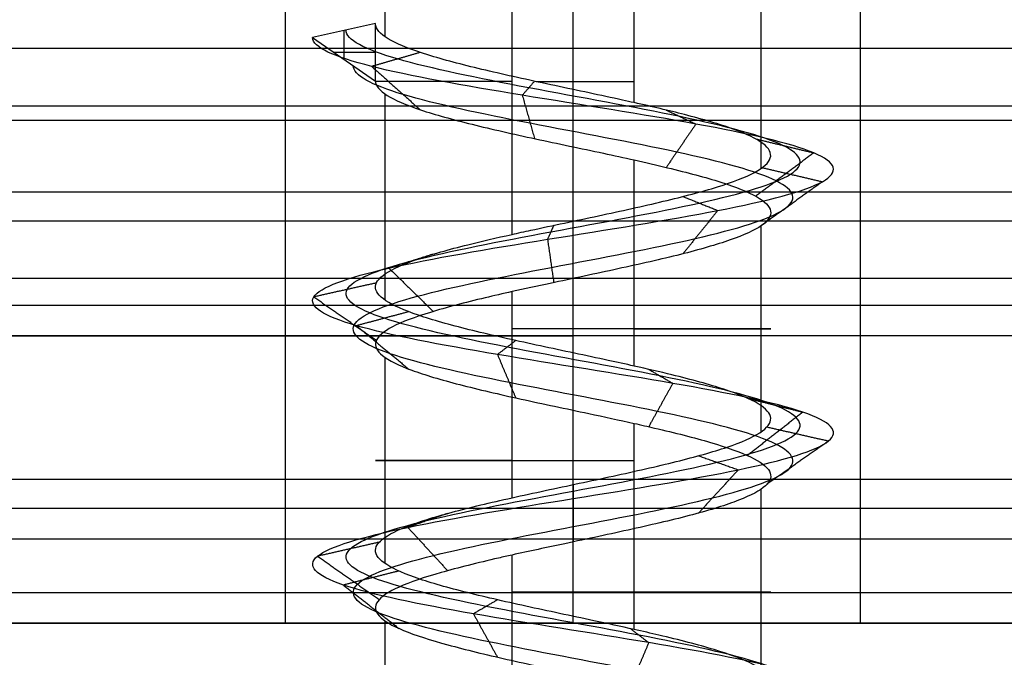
# Model space of a CAD drawing. Header units: millimetres. Extents: x -646 to 654, y -203 to 198.
# Tile 536 of 656: x 31.77 to 38.62, y 149.1 to 153.54. Entities that reach past the tile are written whole.
import ezdxf

# ---------------------------------------------------------------- set-up
doc = ezdxf.new("R2010")
doc.units = ezdxf.units.MM
doc.layers.add('Default', color=7, linetype='Continuous', true_color=0x000000)
doc.layers.add('Screw', color=7, linetype='Continuous', true_color=0xffffff)

msp = doc.modelspace()

# ---------------------------------------------------------------- linework, layer by layer
at = {"layer": 'Default'}
for p, q in [((-645.3844, 149.3403, 1170.8222), (652.6156, 149.3403, 1170.8222)), ((652.6156, 149.3403, 772.8222), (-645.3844, 149.3403, 772.8222)), ((652.6156, 149.3403, 971.8222), (-645.3844, 149.3403, 971.8222)), ((6.1156, 149.3403, 778.8222), (33.6156, 149.3403, 778.8222)), ((37.6156, 149.3403, 778.8222), (53.6156, 149.3403, 778.8222))]:
    msp.add_line(p, q, dxfattribs=at)
for points in [[(33.6156, 149.3403, 778.8222), (33.6156, 153.0903, 778.8222), (33.6156, 156.8403, 778.8222)], [(35.6156, 149.3403, 780.8222), (35.6156, 153.0903, 780.8222), (35.6156, 156.8403, 780.8222)], [(35.6156, 149.3403, 776.8222), (35.6156, 153.0903, 776.8222), (35.6156, 156.8403, 776.8222)], [(37.6156, 149.3403, 778.8222), (37.6156, 153.0903, 778.8222), (37.6156, 156.8403, 778.8222)], [(628.6156, 153.3403, 1101.2137), (3.6156, 153.3403, 1101.2137), (-621.3844, 153.3403, 1101.2137)], [(628.6156, 153.3403, 1093.8222), (3.6156, 153.3403, 1093.8222), (-621.3844, 153.3403, 1093.8222)], [(628.6156, 153.3403, 1097.518), (3.6156, 153.3403, 1097.518), (-621.3844, 153.3403, 1097.518)], [(628.6156, 153.3403, 1093.8222), (3.6156, 153.3403, 1093.8222), (-621.3844, 153.3403, 1093.8222)], [(628.6156, 153.3403, 1101.2137), (3.6156, 153.3403, 1101.2137), (-621.3844, 153.3403, 1101.2137)], [(628.6156, 153.3403, 1097.518), (3.6156, 153.3403, 1097.518), (-621.3844, 153.3403, 1097.518)], [(628.6156, 152.9403, 1104.1222), (3.6156, 152.9403, 1104.1222), (-621.3844, 152.9403, 1104.1222)], [(628.6156, 152.8403, 1074.2137), (3.6156, 152.8403, 1074.2137), (-621.3844, 152.8403, 1074.2137)], [(628.6156, 152.8403, 1076.2137), (3.6156, 152.8403, 1076.2137), (-621.3844, 152.8403, 1076.2137)], [(628.6156, 152.3403, 1101.2137), (3.6156, 152.3403, 1101.2137), (-621.3844, 152.3403, 1101.2137)], [(628.6156, 152.1403, 1092.1137), (3.6156, 152.1403, 1092.1137), (-621.3844, 152.1403, 1092.1137)], [(628.6156, 151.7403, 1102.4137), (3.6156, 151.7403, 1102.4137), (-621.3844, 151.7403, 1102.4137)], [(628.6156, 151.5515, 1092.8193), (3.6156, 151.5515, 1092.8193), (-621.3844, 151.5515, 1092.8193)], [(628.6156, 151.3403, 1093.7137), (3.6156, 151.3403, 1093.7137), (-621.3844, 151.3403, 1093.7137)], [(628.6156, 151.3403, 1101.2137), (3.6156, 151.3403, 1101.2137), (-621.3844, 151.3403, 1101.2137)], [(628.6156, 151.3403, 1097.4637), (3.6156, 151.3403, 1097.4637), (-621.3844, 151.3403, 1097.4637)], [(628.6156, 151.3403, 1120.8222), (3.6156, 151.3403, 1120.8222), (-621.3844, 151.3403, 1120.8222)], [(628.6156, 151.3403, 1118.8222), (3.6156, 151.3403, 1118.8222), (-621.3844, 151.3403, 1118.8222)], [(628.6156, 151.3403, 1105.3222), (3.6156, 151.3403, 1105.3222), (-621.3844, 151.3403, 1105.3222)], [(74.6856, 151.3403, 1112.0722), (55.1156, 151.3403, 1112.0722), (35.5457, 151.3403, 1112.0722)], [(35.6156, 149.3403, 1112.8222), (35.6156, 150.3403, 1112.8222), (35.6156, 151.3403, 1112.8222)], [(628.6156, 150.3403, 1074.2137), (3.6156, 150.3403, 1074.2137), (-621.3844, 150.3403, 1074.2137)], [(628.6156, 150.3403, 1076.2137), (3.6156, 150.3403, 1076.2137), (-621.3844, 150.3403, 1076.2137)], [(628.6156, 150.3403, 1075.2137), (3.6156, 150.3403, 1075.2137), (-621.3844, 150.3403, 1075.2137)], [(628.6156, 150.1403, 1103.6137), (3.6156, 150.1403, 1103.6137), (-621.3844, 150.1403, 1103.6137)], [(628.6156, 149.9261, 1120.2364), (3.6156, 149.9261, 1120.2364), (-621.3844, 149.9261, 1120.2364)], [(628.6156, 149.5515, 1104.3193), (3.6156, 149.5515, 1104.3193), (-621.3844, 149.5515, 1104.3193)], [(628.6156, 149.3403, 1118.8222), (3.6156, 149.3403, 1118.8222), (-621.3844, 149.3403, 1118.8222)], [(628.6156, 149.3403, 1105.2137), (3.6156, 149.3403, 1105.2137), (-621.3844, 149.3403, 1105.2137)], [(53.6156, 149.3403, 772.8222), (3.6156, 149.3403, 772.8222), (-46.3844, 149.3403, 772.8222)], [(-46.3844, 149.3403, 784.8222), (3.6156, 149.3403, 784.8222), (53.6156, 149.3403, 784.8222)], [(74.6963, 149.3403, 1112.018), (55.1156, 149.3403, 1112.018), (35.5349, 149.3403, 1112.018)]]:
    msp.add_open_spline(points, degree=2, dxfattribs=at)
for points, weights, knots in [([(31.6156, 151.3403, 1108.8222), (35.6156, 151.3403, 1108.8222), (35.6156, 151.3403, 1112.8222), (35.6156, 151.3403, 1116.8222), (31.6156, 151.3403, 1116.8222)], [1, 0.707106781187, 1, 0.707106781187, 1], [-55.699112, -55.699112, -55.699112, -49.415927, -49.415927, -43.132741, -43.132741, -43.132741]), ([(31.6156, 149.3403, 1116.8222), (35.6156, 149.3403, 1116.8222), (35.6156, 149.3403, 1112.8222), (35.6156, 149.3403, 1108.8222), (31.6156, 149.3403, 1108.8222)], [1, 0.707106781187, 1, 0.707106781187, 1], [43.132741, 43.132741, 43.132741, 49.415927, 49.415927, 55.699112, 55.699112, 55.699112]), ([(37.6156, 149.3403, 778.8222), (37.6156, 149.3403, 780.8222), (35.6156, 149.3403, 780.8222), (33.6156, 149.3403, 780.8222), (33.6156, 149.3403, 778.8222), (33.6156, 149.3403, 776.8222), (35.6156, 149.3403, 776.8222), (37.6156, 149.3403, 776.8222), (37.6156, 149.3403, 778.8222)], [1, 0.707106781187, 1, 0.707106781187, 1, 0.707106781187, 1, 0.707106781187, 1], [236.566371, 236.566371, 236.566371, 239.707963, 239.707963, 242.849556, 242.849556, 245.991149, 245.991149, 249.132741, 249.132741, 249.132741])]:
    msp.add_rational_spline(points, weights, degree=2, knots=knots, dxfattribs=at)
at = {"layer": 'Screw', "color": 7, "true_color": 0xffffff}
for p, q in [((34.308, 153.4222, 779.2471), (34.308, 155.0906, 779.2471)), ((35.1908, 152.0473, 777.5146), (35.1908, 155.0906, 777.5146)), ((36.0405, 152.964, 780.1298), (36.0405, 155.0906, 780.1298)), ((36.9232, 152.5057, 778.3974), (36.9232, 155.0906, 778.3974)), ((34.2408, 153.514, 778.8222), (33.8033, 153.4166, 778.8222)), ((34.2408, 153.1147, 778.8222), (34.2408, 153.514, 778.8222)), ((34.022, 153.2657, 778.8222), (34.022, 153.4653, 778.8222)), ((33.8033, 153.4166, 778.8222), (34.2408, 153.1147, 778.8222)), ((33.9514, 153.3144, 778.8222), (34.2408, 153.3144, 778.8222)), ((34.308, 151.589, 779.2471), (34.308, 153.0236, 779.2471)), ((36.0405, 151.1308, 780.1298), (36.0405, 152.5651, 780.1298)), ((36.9232, 150.6725, 778.3974), (36.9232, 152.1065, 778.3974)), ((35.1908, 150.2141, 777.5146), (35.1908, 151.6486, 777.5146)), ((34.308, 149.7559, 779.2471), (34.308, 151.1904, 779.2471)), ((36.0405, 149.2977, 780.1298), (36.0405, 150.7317, 780.1298)), ((36.9232, 148.8393, 778.3974), (36.9232, 150.2735, 778.3974)), ((35.1908, 148.3809, 777.5146), (35.1908, 149.8156, 777.5146)), ((34.308, 147.9228, 779.2471), (34.308, 149.357, 779.2471))]:
    msp.add_line(p, q, dxfattribs=at)
at = {"layer": 'Screw', "color": 7, "true_color": 0xffffff, "extrusion": (0, 1, 0)}
for centre, start, end in [((-35.6156, 778.8222, 153.1107), 288, 0.79462), ((-35.6156, 778.8222, 153.1107), 79.19774, 108), ((-35.6156, 778.8222, 151.3896), 108, 288), ((-35.6156, 778.8222, 150.4731), 288, 108), ((-35.6156, 778.8222, 149.5563), 108, 288)]:
    msp.add_arc(centre, 1.3749, start, end, dxfattribs=at)
at = {"layer": 'Screw', "color": 7, "true_color": 0xffffff}
for points, knots in [([(36.0405, 152.964, 780.1298), (36.0139, 152.9699, 780.1384), (35.987, 152.9758, 780.1463), (35.8077, 153.015, 780.1927), (35.6463, 153.0489, 780.2057), (35.333, 153.1159, 780.1769), (35.1767, 153.1497, 780.1346), (34.8915, 153.2163, 780.0015), (34.7588, 153.2502, 779.9089), (34.5355, 153.3172, 779.6872), (34.4418, 153.3509, 779.5552), (34.3066, 153.4176, 779.271), (34.2631, 153.4515, 779.1151), (34.243, 153.4947, 778.9133), (34.2408, 153.5043, 778.8677), (34.2408, 153.514, 778.8222)], [0.9407679, 0.9407679, 0.9407679, 0.9407679, 0.94268914, 0.94268914, 0.95352424, 0.95352424, 0.96436026, 0.96436026, 0.97519533, 0.97519533, 0.98603138, 0.98603138, 0.99686651, 0.99686651, 1, 1, 1, 1]), ([(35.5378, 135.5653, 778.056), (35.5634, 135.5752, 778.0508), (35.5894, 135.585, 778.047), (35.8192, 135.6713, 778.0254), (36.038, 135.7476, 778.0907), (36.3741, 135.9004, 778.3729), (36.4888, 135.9768, 778.5886), (36.527, 136.1296, 779.0558), (36.4494, 136.2059, 779.3044), (36.1248, 136.3587, 779.6829), (35.8792, 136.4351, 779.81), (35.352, 136.5879, 779.8482), (35.0737, 136.6642, 779.7582), (34.6527, 136.817, 779.3912), (34.5076, 136.8934, 779.1158), (34.4808, 137.0462, 778.5286), (34.6, 137.1225, 778.2303), (35.0129, 137.2753, 777.7958), (35.3101, 137.3517, 777.6626), (35.9212, 137.5044, 777.6473), (36.2315, 137.5808, 777.7657), (36.6829, 137.7336, 778.1956), (36.8211, 137.81, 778.5046), (36.8364, 137.9627, 779.1398), (36.713, 138.0391, 779.462), (36.2662, 138.1919, 779.9304), (35.9452, 138.2683, 780.0735), (35.2861, 138.421, 780.0888), (34.9519, 138.4974, 779.9605), (34.4666, 138.6502, 779.4967), (34.3166, 138.7266, 779.1638), (34.3052, 138.8793, 778.4806), (34.444, 138.9557, 778.1379), (34.9259, 139.1085, 777.6452), (35.2681, 139.1849, 777.4984), (35.9632, 139.3376, 777.4907), (36.3119, 139.414, 777.6301), (36.8131, 139.5668, 778.1205), (36.9624, 139.6432, 778.4686), (36.97, 139.7959, 779.1758), (36.8282, 139.8723, 779.5305), (36.3293, 140.0251, 780.0402), (35.9752, 140.1015, 780.1919), (35.2561, 140.2542, 780.1995), (34.8954, 140.3306, 780.0552), (34.3773, 140.4834, 779.5478), (34.225, 140.5597, 779.1878), (34.2142, 140.703, 778.5023), (34.32, 140.7698, 778.1787), (34.7214, 140.9035, 777.6686), (35.014, 140.9703, 777.4841), (35.6568, 141.104, 777.3426), (36.0048, 141.1708, 777.3863), (36.5997, 141.3045, 777.689), (36.8442, 141.3713, 777.9472), (37.1155, 141.505, 778.5671), (37.141, 141.5718, 778.9266), (36.9547, 141.7055, 779.5867), (36.7434, 141.7723, 779.8847), (36.1731, 141.906, 780.2819), (35.816, 141.9728, 780.3794), (35.114, 142.1065, 780.3237), (34.7717, 142.1733, 780.1705), (34.2579, 142.307, 779.6756), (34.0884, 142.3738, 779.3356), (34.0043, 142.5075, 778.6179), (34.1011, 142.5743, 778.2455), (34.5032, 142.708, 777.6437), (34.8108, 142.7748, 777.4156), (35.5034, 142.9085, 777.2055), (35.8858, 142.9753, 777.2243), (36.5545, 143.109, 777.5012), (36.8382, 143.1759, 777.7584), (37.1794, 143.3095, 778.3967), (37.2356, 143.3764, 778.7755), (37.0944, 143.51, 779.4853), (36.8975, 143.5769, 779.8138), (36.3381, 143.7105, 780.2729), (35.9775, 143.7774, 780.4019), (35.2538, 143.911, 780.4019), (34.8932, 143.9779, 780.2729), (34.3337, 144.1115, 779.8138), (34.1369, 144.1784, 779.4853), (33.9957, 144.312, 778.7755), (34.0519, 144.3789, 778.3967), (34.393, 144.5125, 777.7584), (34.6768, 144.5794, 777.5012), (35.3454, 144.713, 777.2243), (35.7279, 144.7799, 777.2055), (36.4205, 144.9136, 777.4156), (36.7281, 144.9804, 777.6437), (37.1302, 145.1141, 778.2455), (37.2232, 145.1809, 778.6169), (37.1523, 145.3146, 779.3372), (36.9886, 145.3814, 779.6834), (36.4768, 145.5151, 780.1951), (36.1306, 145.5819, 780.3589), (35.4103, 145.7156, 780.4298), (35.0389, 145.7824, 780.3368), (34.4371, 145.9161, 779.9347), (34.209, 145.9829, 779.6271), (33.9989, 146.1166, 778.9345), (34.0177, 146.1834, 778.552), (34.2946, 146.3171, 777.8834), (34.5518, 146.3839, 777.5996), (35.1901, 146.5176, 777.2584), (35.5689, 146.5844, 777.2022), (36.2787, 146.7181, 777.3434), (36.6072, 146.7849, 777.5403), (37.0664, 146.9186, 778.0998), (37.1954, 146.9854, 778.4603), (37.1954, 147.1191, 779.1841), (37.0664, 147.1859, 779.5446), (36.6072, 147.3196, 780.1041), (36.2787, 147.3864, 780.301), (35.5689, 147.5201, 780.4422), (35.1901, 147.5869, 780.386), (34.5518, 147.7206, 780.0448), (34.2946, 147.7874, 779.7611), (34.0177, 147.9211, 779.0924), (33.9989, 147.988, 778.7099), (34.209, 148.1216, 778.0174), (34.4371, 148.1885, 777.7098), (35.0389, 148.3221, 777.3077), (35.4103, 148.389, 777.2146), (36.1306, 148.5226, 777.2856), (36.4768, 148.5895, 777.4493), (36.9886, 148.7231, 777.9611), (37.1523, 148.79, 778.3072), (37.2232, 148.9236, 779.0275), (37.1302, 148.9905, 779.399), (36.7281, 149.1241, 780.0007), (36.4205, 149.191, 780.2289), (35.7279, 149.3246, 780.439), (35.3454, 149.3915, 780.4202), (34.6768, 149.5251, 780.1432), (34.393, 149.592, 779.886), (34.0519, 149.7257, 779.2477), (33.9957, 149.7925, 778.8689), (34.1369, 149.9262, 778.1591), (34.3337, 149.993, 777.8306), (34.8932, 150.1267, 777.3715), (35.2538, 150.1935, 777.2425), (35.9775, 150.3272, 777.2425), (36.3381, 150.394, 777.3715), (36.8975, 150.5277, 777.8306), (37.0944, 150.5945, 778.1591), (37.2356, 150.7282, 778.8689), (37.1794, 150.795, 779.2477), (36.8382, 150.9287, 779.886), (36.5545, 150.9955, 780.1432), (35.8858, 151.1292, 780.4202), (35.5034, 151.196, 780.439), (34.8108, 151.3297, 780.2289), (34.5032, 151.3965, 780.0007), (34.1011, 151.5302, 779.399), (34.0081, 151.597, 779.0275), (34.079, 151.7307, 778.3072), (34.2427, 151.7975, 777.9611), (34.7545, 151.9312, 777.4493), (35.1007, 151.998, 777.2856), (35.8209, 152.1317, 777.2146), (36.1924, 152.1985, 777.3077), (36.7942, 152.3322, 777.7098), (37.0223, 152.399, 778.0174), (37.2324, 152.5327, 778.7099), (37.2136, 152.5995, 779.0924), (36.9366, 152.7332, 779.7611), (36.6795, 152.8, 780.0448), (36.0412, 152.9337, 780.386), (35.6624, 153.0006, 780.4422), (34.9525, 153.1342, 780.301), (34.6241, 153.2011, 780.1041), (34.1649, 153.3347, 779.5446), (34.0359, 153.4015, 779.1847), (34.0359, 153.4684, 778.8222)], [2.782471, 2.782471, 2.782471, 2.782471, 2.974275, 2.974275, 4.461413, 4.461413, 5.948551, 5.948551, 7.435688, 7.435688, 8.922826, 8.922826, 10.409964, 10.409964, 11.897102, 11.897102, 13.384239, 13.384239, 14.871377, 14.871377, 16.358515, 16.358515, 17.845652, 17.845652, 19.33279, 19.33279, 20.819928, 20.819928, 22.307065, 22.307065, 23.794203, 23.794203, 25.281341, 25.281341, 26.768478, 26.768478, 28.255616, 28.255616, 29.742754, 29.742754, 31.229892, 31.229892, 32.717029, 32.717029, 34.204167, 34.204167, 35.691305, 35.691305, 36.99255, 36.99255, 38.293796, 38.293796, 39.595041, 39.595041, 40.896287, 40.896287, 42.197532, 42.197532, 43.498777, 43.498777, 44.800023, 44.800023, 46.101268, 46.101268, 47.402514, 47.402514, 48.703759, 48.703759, 50.005005, 50.005005, 51.30625, 51.30625, 52.607496, 52.607496, 53.908741, 53.908741, 55.209987, 55.209987, 56.511232, 56.511232, 57.812478, 57.812478, 59.113723, 59.113723, 60.414969, 60.414969, 61.716214, 61.716214, 63.01746, 63.01746, 64.318705, 64.318705, 65.619951, 65.619951, 66.921196, 66.921196, 68.222442, 68.222442, 69.523687, 69.523687, 70.824933, 70.824933, 72.126178, 72.126178, 73.427423, 73.427423, 74.728669, 74.728669, 76.029914, 76.029914, 77.33116, 77.33116, 78.632405, 78.632405, 79.933651, 79.933651, 81.234896, 81.234896, 82.536142, 82.536142, 83.837387, 83.837387, 85.138633, 85.138633, 86.439878, 86.439878, 87.741124, 87.741124, 89.042369, 89.042369, 90.343615, 90.343615, 91.64486, 91.64486, 92.946106, 92.946106, 94.247351, 94.247351, 95.548597, 95.548597, 96.849842, 96.849842, 98.151088, 98.151088, 99.452333, 99.452333, 100.753579, 100.753579, 102.054824, 102.054824, 103.35607, 103.35607, 104.657315, 104.657315, 105.95856, 105.95856, 107.259806, 107.259806, 108.561051, 108.561051, 109.862297, 109.862297, 111.163542, 111.163542, 112.464788, 112.464788, 113.766033, 113.766033, 115.067279, 115.067279, 116.368524, 116.368524, 117.66977, 117.66977, 118.971015, 118.971015, 118.971015, 118.971015]), ([(34.7199, 135.0848, 778.8222), (34.7103, 135.1612, 778.5877), (34.7788, 135.2376, 778.3382), (35.1046, 135.3903, 777.9584), (35.3511, 135.4667, 777.8309), (35.8802, 135.6195, 777.7928), (36.1594, 135.6958, 777.8831), (36.5817, 135.8486, 778.2514), (36.7215, 135.925, 778.5277), (36.7597, 136.0778, 779.1167), (36.6569, 136.1541, 779.4258), (36.2462, 136.3069, 779.8905), (35.9401, 136.3833, 780.0426), (35.2911, 136.5361, 780.0808), (34.9522, 136.6124, 779.9657), (34.4451, 136.7652, 779.5126), (34.2749, 136.8416, 779.1767), (34.2482, 136.9944, 778.4677), (34.3924, 137.0707, 778.1088), (34.8915, 137.2235, 777.5882), (35.2491, 137.2999, 777.4299), (35.9821, 137.4526, 777.4147), (36.3529, 137.529, 777.5581), (36.8905, 137.6818, 778.0741), (37.0537, 137.7582, 778.4437), (37.069, 137.9109, 779.2007), (36.9206, 137.9873, 779.5834), (36.3877, 138.1401, 780.138), (36.0061, 138.2165, 780.3061), (35.2251, 138.3692, 780.3214), (34.8305, 138.4456, 780.1681), (34.259, 138.5984, 779.6182), (34.084, 138.6748, 779.2247), (34.0725, 138.8275, 778.4197), (34.2364, 138.9039, 778.0164), (34.8045, 139.0567, 777.4376), (35.2072, 139.1331, 777.2657), (36.0241, 139.2858, 777.2581), (36.4334, 139.3622, 777.4225), (37.0207, 139.515, 777.9991), (37.1951, 139.5914, 778.4077), (37.2027, 139.7441, 779.2367), (37.0358, 139.8205, 779.6519), (36.4507, 139.9733, 780.2477), (36.0361, 140.0497, 780.4245), (35.1952, 140.2024, 780.4322), (34.774, 140.2788, 780.2628), (34.1697, 140.4316, 779.6693), (33.9923, 140.5079, 779.2487), (33.9816, 140.6512, 778.449), (34.1064, 140.718, 778.0723), (34.5753, 140.8517, 777.4798), (34.9163, 140.9185, 777.2663), (35.6637, 141.0522, 777.104), (36.0675, 141.119, 777.1559), (36.7563, 141.2527, 777.509), (37.0388, 141.3195, 777.8089), (37.3508, 141.4532, 778.5273), (37.3791, 141.52, 778.9432), (37.1619, 141.6537, 779.7052), (36.917, 141.7205, 780.0486), (36.258, 141.8542, 780.5049), (35.8462, 141.921, 780.6162), (35.0382, 142.0547, 780.55), (34.6449, 142.1215, 780.3727), (34.0557, 142.2552, 779.8024), (33.8621, 142.322, 779.4114), (33.7676, 142.4557, 778.5877), (33.878, 142.5225, 778.1605), (34.3394, 142.6562, 777.4701), (34.6922, 142.723, 777.2084), (35.4868, 142.8567, 776.9674), (35.9256, 142.9235, 776.9889), (36.6928, 143.0572, 777.3067), (37.0183, 143.1241, 777.6017), (37.4097, 143.2577, 778.334), (37.4742, 143.3246, 778.7686), (37.3122, 143.4582, 779.583), (37.0863, 143.5251, 779.9598), (36.4445, 143.6587, 780.4866), (36.0308, 143.7256, 780.6346), (35.2005, 143.8592, 780.6346), (34.7868, 143.9261, 780.4866), (34.1449, 144.0597, 779.9598), (33.9191, 144.1266, 779.583), (33.7571, 144.2602, 778.7686), (33.8216, 144.3271, 778.334), (34.213, 144.4607, 777.6017), (34.5385, 144.5276, 777.3067), (35.3056, 144.6612, 776.9889), (35.7445, 144.7281, 776.9674), (36.539, 144.8618, 777.2084), (36.8919, 144.9286, 777.4701), (37.3532, 145.0623, 778.1605), (37.46, 145.1291, 778.5867), (37.3786, 145.2628, 779.413), (37.1908, 145.3296, 779.8102), (36.6036, 145.4633, 780.3973), (36.2065, 145.5301, 780.5852), (35.3801, 145.6638, 780.6666), (34.9539, 145.7306, 780.5598), (34.2635, 145.8643, 780.0985), (34.0018, 145.9311, 779.7456), (33.7608, 146.0648, 778.951), (33.7823, 146.1316, 778.5122), (34.1001, 146.2653, 777.7451), (34.3951, 146.3321, 777.4195), (35.1274, 146.4658, 777.0281), (35.562, 146.5326, 776.9637), (36.3764, 146.6663, 777.1257), (36.7532, 146.7331, 777.3515), (37.28, 146.8668, 777.9934), (37.428, 146.9336, 778.407), (37.428, 147.0673, 779.2374), (37.28, 147.1341, 779.651), (36.7532, 147.2678, 780.2929), (36.3764, 147.3346, 780.5188), (35.562, 147.4683, 780.6808), (35.1274, 147.5351, 780.6163), (34.3951, 147.6688, 780.2249), (34.1001, 147.7356, 779.8993), (33.7823, 147.8693, 779.1322), (33.7608, 147.9361, 778.6934), (34.0018, 148.0698, 777.8988), (34.2635, 148.1367, 777.5459), (34.9539, 148.2703, 777.0846), (35.3801, 148.3372, 776.9779), (36.2065, 148.4708, 777.0593), (36.6036, 148.5377, 777.2471), (37.1908, 148.6713, 777.8342), (37.3786, 148.7382, 778.2314), (37.46, 148.8718, 779.0577), (37.3532, 148.9387, 779.4839), (36.8919, 149.0723, 780.1743), (36.539, 149.1392, 780.436), (35.7445, 149.2728, 780.6771), (35.3056, 149.3397, 780.6555), (34.5385, 149.4733, 780.3378), (34.213, 149.5402, 780.0427), (33.8216, 149.6739, 779.3104), (33.7571, 149.7407, 778.8758), (33.9191, 149.8744, 778.0614), (34.1449, 149.9412, 777.6846), (34.7868, 150.0749, 777.1578), (35.2005, 150.1417, 777.0098), (36.0308, 150.2754, 777.0098), (36.4445, 150.3422, 777.1578), (37.0863, 150.4759, 777.6846), (37.3122, 150.5427, 778.0614), (37.4742, 150.6764, 778.8758), (37.4097, 150.7432, 779.3104), (37.0183, 150.8769, 780.0427), (36.6928, 150.9437, 780.3378), (35.9256, 151.0774, 780.6555), (35.4868, 151.1442, 780.6771), (34.6922, 151.2779, 780.436), (34.3394, 151.3447, 780.1743), (33.878, 151.4784, 779.4839), (33.7713, 151.5452, 779.0577), (33.8527, 151.6789, 778.2314), (34.0405, 151.7457, 777.8342), (34.6277, 151.8794, 777.2471), (35.0248, 151.9462, 777.0593), (35.8512, 152.0799, 776.9779), (36.2773, 152.1467, 777.0846), (36.9677, 152.2804, 777.5459), (37.2295, 152.3472, 777.8988), (37.4705, 152.4809, 778.6934), (37.4489, 152.5477, 779.1322), (37.1312, 152.6814, 779.8993), (36.8361, 152.7482, 780.2249), (36.1038, 152.8819, 780.6163), (35.6693, 152.9488, 780.6808), (34.8549, 153.0824, 780.5188), (34.478, 153.1493, 780.2929), (33.9513, 153.2829, 779.651), (33.8033, 153.3497, 779.2381), (33.8033, 153.4166, 778.8222)], [0.0909091, 0.0909091, 0.0909091, 0.0909091, 0.1022727, 0.1022727, 0.1136364, 0.1136364, 0.125, 0.125, 0.1363636, 0.1363636, 0.1477273, 0.1477273, 0.1590909, 0.1590909, 0.1704545, 0.1704545, 0.1818182, 0.1818182, 0.1931818, 0.1931818, 0.2045455, 0.2045455, 0.2159091, 0.2159091, 0.2272727, 0.2272727, 0.2386364, 0.2386364, 0.25, 0.25, 0.2613636, 0.2613636, 0.2727273, 0.2727273, 0.2840909, 0.2840909, 0.2954545, 0.2954545, 0.3068182, 0.3068182, 0.3181818, 0.3181818, 0.3295455, 0.3295455, 0.3409091, 0.3409091, 0.3522727, 0.3522727, 0.3636364, 0.3636364, 0.3735795, 0.3735795, 0.3835227, 0.3835227, 0.3934659, 0.3934659, 0.4034091, 0.4034091, 0.4133523, 0.4133523, 0.4232955, 0.4232955, 0.4332386, 0.4332386, 0.4431818, 0.4431818, 0.453125, 0.453125, 0.4630682, 0.4630682, 0.4730114, 0.4730114, 0.4829545, 0.4829545, 0.4928977, 0.4928977, 0.5028409, 0.5028409, 0.5127841, 0.5127841, 0.5227273, 0.5227273, 0.5326705, 0.5326705, 0.5426136, 0.5426136, 0.5525568, 0.5525568, 0.5625, 0.5625, 0.5724432, 0.5724432, 0.5823864, 0.5823864, 0.5923295, 0.5923295, 0.6022727, 0.6022727, 0.6122159, 0.6122159, 0.6221591, 0.6221591, 0.6321023, 0.6321023, 0.6420455, 0.6420455, 0.6519886, 0.6519886, 0.6619318, 0.6619318, 0.671875, 0.671875, 0.6818182, 0.6818182, 0.6917614, 0.6917614, 0.7017045, 0.7017045, 0.7116477, 0.7116477, 0.7215909, 0.7215909, 0.7315341, 0.7315341, 0.7414773, 0.7414773, 0.7514205, 0.7514205, 0.7613636, 0.7613636, 0.7713068, 0.7713068, 0.78125, 0.78125, 0.7911932, 0.7911932, 0.8011364, 0.8011364, 0.8110795, 0.8110795, 0.8210227, 0.8210227, 0.8309659, 0.8309659, 0.8409091, 0.8409091, 0.8508523, 0.8508523, 0.8607955, 0.8607955, 0.8707386, 0.8707386, 0.8806818, 0.8806818, 0.890625, 0.890625, 0.9005682, 0.9005682, 0.9105114, 0.9105114, 0.9204545, 0.9204545, 0.9303977, 0.9303977, 0.9403409, 0.9403409, 0.9502841, 0.9502841, 0.9602273, 0.9602273, 0.9701705, 0.9701705, 0.9801136, 0.9801136, 0.9900568, 0.9900568, 1, 1, 1, 1]), ([(35.9118, 135.4652, 778.1266), (36.0044, 135.5025, 778.1558), (36.093, 135.5398, 778.203), (36.3293, 135.6534, 778.3991), (36.4386, 135.7298, 778.6018), (36.4768, 135.8826, 779.0427), (36.4045, 135.9589, 779.2781), (36.0986, 136.1117, 779.6381), (35.8661, 136.1881, 779.7597), (35.3652, 136.3409, 779.7979), (35.0999, 136.4172, 779.7133), (34.6975, 136.57, 779.3649), (34.5578, 136.6464, 779.1026), (34.5311, 136.7992, 778.5418), (34.6449, 136.8755, 778.2565), (35.0391, 137.0283, 777.8406), (35.3232, 137.1047, 777.7129), (35.9081, 137.2574, 777.6976), (36.2053, 137.3338, 777.8106), (36.6381, 137.4866, 778.2218), (36.7708, 137.563, 778.5178), (36.7861, 137.7157, 779.1266), (36.6682, 137.7921, 779.4358), (36.24, 137.9449, 779.8856), (35.9321, 138.0213, 780.0232), (35.2992, 138.174, 780.0385), (34.9782, 138.2504, 779.9157), (34.5114, 138.4032, 779.4705), (34.3669, 138.4796, 779.1506), (34.3554, 138.6323, 778.4938), (34.4888, 138.7087, 778.1641), (34.9521, 138.8615, 777.69), (35.2812, 138.9379, 777.5486), (35.9501, 139.0906, 777.541), (36.2857, 139.167, 777.675), (36.7683, 139.3198, 778.1467), (36.9121, 139.3962, 778.4818), (36.9198, 139.5489, 779.1626), (36.7833, 139.6253, 779.5042), (36.3031, 139.7781, 779.9953), (35.9621, 139.8545, 780.1416), (35.2692, 140.0072, 780.1493), (34.9217, 140.0836, 780.0104), (34.4221, 140.2364, 779.5216), (34.2752, 140.3127, 779.1746), (34.2645, 140.456, 778.5138), (34.3662, 140.5228, 778.2017), (34.7529, 140.6565, 777.7093), (35.035, 140.7233, 777.5311), (35.6553, 140.857, 777.3941), (35.9913, 140.9238, 777.436), (36.5658, 141.0575, 777.7279), (36.8022, 141.1243, 777.9771), (37.0646, 141.258, 778.5757), (37.0895, 141.3248, 778.9231), (36.91, 141.4585, 779.5611), (36.706, 141.5253, 779.8493), (36.1548, 141.659, 780.2337), (35.8095, 141.7258, 780.3283), (35.1304, 141.8595, 780.2748), (34.7991, 141.9263, 780.1268), (34.3016, 142.06, 779.6482), (34.1373, 142.1268, 779.3192), (34.0555, 142.2605, 778.6245), (34.1493, 142.3273, 778.2638), (34.5386, 142.461, 777.6812), (34.8364, 142.5278, 777.4603), (35.5069, 142.6615, 777.2569), (35.8772, 142.7283, 777.2751), (36.5246, 142.862, 777.5433), (36.7993, 142.9288, 777.7922), (37.1297, 143.0625, 778.4102), (37.1841, 143.1294, 778.777), (37.0474, 143.263, 779.4642), (36.8568, 143.3299, 779.7822), (36.3151, 143.4635, 780.2268), (35.966, 143.5304, 780.3517), (35.2653, 143.664, 780.3517), (34.9162, 143.7309, 780.2268), (34.3745, 143.8645, 779.7822), (34.1839, 143.9314, 779.4642), (34.0472, 144.065, 778.777), (34.1016, 144.1319, 778.4102), (34.4319, 144.2655, 777.7922), (34.7066, 144.3324, 777.5433), (35.354, 144.466, 777.2751), (35.7243, 144.5329, 777.2569), (36.3949, 144.6666, 777.4603), (36.6927, 144.7334, 777.6812), (37.082, 144.8671, 778.2638), (37.1721, 144.9339, 778.6235), (37.1034, 145.0676, 779.3208), (36.9449, 145.1344, 779.656), (36.4494, 145.2681, 780.1514), (36.1142, 145.3349, 780.31), (35.4169, 145.4686, 780.3787), (35.0572, 145.5354, 780.2886), (34.4746, 145.6691, 779.8993), (34.2537, 145.7359, 779.6015), (34.0503, 145.8696, 778.9309), (34.0685, 145.9364, 778.5606), (34.3367, 146.0701, 777.9132), (34.5857, 146.1369, 777.6385), (35.2036, 146.2706, 777.3082), (35.5704, 146.3374, 777.2538), (36.2577, 146.4711, 777.3905), (36.5757, 146.5379, 777.5811), (37.0202, 146.6716, 778.1228), (37.1451, 146.7384, 778.4719), (37.1451, 146.8721, 779.1726), (37.0202, 146.9389, 779.5217), (36.5757, 147.0726, 780.0633), (36.2577, 147.1394, 780.2539), (35.5704, 147.2731, 780.3906), (35.2036, 147.3399, 780.3362), (34.5857, 147.4736, 780.0059), (34.3367, 147.5404, 779.7312), (34.0685, 147.6741, 779.0838), (34.0503, 147.7409, 778.7135), (34.2537, 147.8746, 778.043), (34.4746, 147.9415, 777.7452), (35.0572, 148.0751, 777.3559), (35.4169, 148.142, 777.2658), (36.1142, 148.2756, 777.3345), (36.4494, 148.3425, 777.493), (36.9449, 148.4761, 777.9885), (37.1034, 148.543, 778.3236), (37.1721, 148.6766, 779.021), (37.082, 148.7435, 779.3806), (36.6927, 148.8771, 779.9633), (36.3949, 148.944, 780.1841), (35.7243, 149.0776, 780.3875), (35.354, 149.1445, 780.3693), (34.7066, 149.2781, 780.1012), (34.4319, 149.345, 779.8522), (34.1016, 149.4787, 779.2342), (34.0472, 149.5455, 778.8675), (34.1839, 149.6792, 778.1802), (34.3745, 149.746, 777.8622), (34.9162, 149.8797, 777.4177), (35.2653, 149.9465, 777.2928), (35.966, 150.0802, 777.2928), (36.3151, 150.147, 777.4177), (36.8568, 150.2807, 777.8622), (37.0474, 150.3475, 778.1802), (37.1841, 150.4812, 778.8675), (37.1297, 150.548, 779.2342), (36.7993, 150.6817, 779.8522), (36.5246, 150.7485, 780.1012), (35.8772, 150.8822, 780.3693), (35.5069, 150.949, 780.3875), (34.8364, 151.0827, 780.1841), (34.5386, 151.1495, 779.9633), (34.1493, 151.2832, 779.3806), (34.0592, 151.35, 779.021), (34.1279, 151.4837, 778.3236), (34.2864, 151.5505, 777.9885), (34.7819, 151.6842, 777.493), (35.1171, 151.751, 777.3345), (35.8144, 151.8847, 777.2658), (36.174, 151.9515, 777.3559), (36.7567, 152.0852, 777.7452), (36.9775, 152.152, 778.043), (37.1809, 152.2857, 778.7135), (37.1628, 152.3525, 779.0838), (36.8946, 152.4862, 779.7312), (36.6456, 152.553, 780.0059), (36.0276, 152.6867, 780.3362), (35.6609, 152.7536, 780.3906), (34.9736, 152.8872, 780.2539), (34.6556, 152.9541, 780.0633), (34.2111, 153.0877, 779.5217), (34.0862, 153.1545, 779.1731), (34.0862, 153.2214, 778.8222)], [9.962929, 9.962929, 9.962929, 9.962929, 10.425509, 10.425509, 11.373282, 11.373282, 12.321056, 12.321056, 13.268829, 13.268829, 14.216603, 14.216603, 15.164377, 15.164377, 16.11215, 16.11215, 17.059924, 17.059924, 18.007697, 18.007697, 18.955471, 18.955471, 19.903244, 19.903244, 20.851018, 20.851018, 21.798791, 21.798791, 22.746565, 22.746565, 23.694338, 23.694338, 24.642112, 24.642112, 25.589885, 25.589885, 26.537659, 26.537659, 27.485432, 27.485432, 28.433206, 28.433206, 29.38098, 29.38098, 30.328753, 30.328753, 31.158055, 31.158055, 31.987357, 31.987357, 32.816659, 32.816659, 33.64596, 33.64596, 34.475262, 34.475262, 35.304564, 35.304564, 36.133866, 36.133866, 36.963168, 36.963168, 37.79247, 37.79247, 38.621772, 38.621772, 39.451073, 39.451073, 40.280375, 40.280375, 41.109677, 41.109677, 41.938979, 41.938979, 42.768281, 42.768281, 43.597583, 43.597583, 44.426884, 44.426884, 45.256186, 45.256186, 46.085488, 46.085488, 46.91479, 46.91479, 47.744092, 47.744092, 48.573394, 48.573394, 49.402695, 49.402695, 50.231997, 50.231997, 51.061299, 51.061299, 51.890601, 51.890601, 52.719903, 52.719903, 53.549205, 53.549205, 54.378507, 54.378507, 55.207808, 55.207808, 56.03711, 56.03711, 56.866412, 56.866412, 57.695714, 57.695714, 58.525016, 58.525016, 59.354318, 59.354318, 60.183619, 60.183619, 61.012921, 61.012921, 61.842223, 61.842223, 62.671525, 62.671525, 63.500827, 63.500827, 64.330129, 64.330129, 65.15943, 65.15943, 65.988732, 65.988732, 66.818034, 66.818034, 67.647336, 67.647336, 68.476638, 68.476638, 69.30594, 69.30594, 70.135242, 70.135242, 70.964543, 70.964543, 71.793845, 71.793845, 72.623147, 72.623147, 73.452449, 73.452449, 74.281751, 74.281751, 75.111053, 75.111053, 75.940354, 75.940354, 76.769656, 76.769656, 77.598958, 77.598958, 78.42826, 78.42826, 79.257562, 79.257562, 80.086864, 80.086864, 80.916165, 80.916165, 81.745467, 81.745467, 82.574769, 82.574769, 83.404071, 83.404071, 83.404071, 83.404071]), ([(34.2408, 153.1147, 778.8222), (34.2408, 153.0814, 778.9795), (34.2685, 153.048, 779.139), (34.3749, 152.9813, 779.435), (34.4548, 152.9469, 779.5756), (34.655, 152.8802, 779.8183), (34.7781, 152.8468, 779.9238), (35.0486, 152.78, 780.0845), (35.1997, 152.7456, 780.1421), (35.5086, 152.6789, 780.2019), (35.6706, 152.6455, 780.205), (35.8985, 152.5966, 780.1697), (35.9704, 152.5809, 780.1525), (36.0405, 152.5651, 780.1298)], [0, 0, 0, 0, 0.01131575, 0.01131575, 0.02263356, 0.02263356, 0.03395821, 0.03395821, 0.04527566, 0.04527566, 0.05660056, 0.05660056, 0.06186848, 0.06186848, 0.06186848, 0.06186848]), ([(35.1908, 152.0473, 777.5146), (35.2337, 152.0569, 777.5007), (35.2772, 152.0665, 777.4889), (35.4747, 152.1095, 777.4456), (35.6364, 152.1433, 777.4385), (35.9485, 152.2099, 777.479), (36.1031, 152.2438, 777.5271), (36.3831, 152.3108, 777.6706), (36.5123, 152.3446, 777.7682), (36.7273, 152.4112, 777.998), (36.8159, 152.4451, 778.1335), (36.9405, 152.5121, 778.4224), (36.9781, 152.5459, 778.5799), (36.9976, 152.6125, 778.8939), (36.9798, 152.6464, 779.0548), (36.892, 152.7134, 779.357), (36.8208, 152.7471, 779.5024), (36.636, 152.8138, 779.7571), (36.5198, 152.8477, 779.8698), (36.2829, 152.9087, 780.0313), (36.1641, 152.9364, 780.0895), (36.0405, 152.964, 780.1298)], [0.84207939, 0.84207939, 0.84207939, 0.84207939, 0.84516883, 0.84516883, 0.85600471, 0.85600471, 0.8668399, 0.8668399, 0.87767581, 0.87767581, 0.88851098, 0.88851098, 0.89934692, 0.89934692, 0.91018206, 0.91018206, 0.92101803, 0.92101803, 0.93185315, 0.93185315, 0.9407679, 0.9407679, 0.9407679, 0.9407679]), ([(36.0405, 152.5651, 780.1298), (36.1209, 152.547, 780.1035), (36.1991, 152.5288, 780.07), (36.4112, 152.4777, 779.9546), (36.5381, 152.4443, 779.8538), (36.7473, 152.3775, 779.6188), (36.8325, 152.3431, 779.4813), (36.9499, 152.2764, 779.1894), (36.9837, 152.243, 779.0309), (36.9954, 152.1762, 778.7165), (36.9737, 152.1418, 778.5562), (36.8785, 152.0751, 778.2563), (36.8037, 152.0418, 778.1125), (36.6126, 151.975, 777.8625), (36.4939, 151.9405, 777.7528), (36.2296, 151.8739, 777.582), (36.0804, 151.8405, 777.5187), (35.7739, 151.7737, 777.4474), (35.6125, 151.7393, 777.4384), (35.3666, 151.6868, 777.4671), (35.2773, 151.6677, 777.4867), (35.1908, 151.6486, 777.5146)], [0.0618685, 0.0618685, 0.0618685, 0.0618685, 0.067918, 0.067918, 0.0792429, 0.0792429, 0.0905603, 0.0905603, 0.1018851, 0.1018851, 0.1132025, 0.1132025, 0.1245274, 0.1245274, 0.1358448, 0.1358448, 0.1471696, 0.1471696, 0.158487, 0.158487, 0.1649804, 0.1649804, 0.1649804, 0.1649804]), ([(36.0405, 151.1308, 780.1298), (35.9813, 151.144, 780.1489), (35.9209, 151.1572, 780.1642), (35.7053, 151.2036, 780.2032), (35.5434, 151.2375, 780.2042), (35.2331, 151.3044, 780.1521), (35.0804, 151.3382, 780.0984), (34.8059, 151.4048, 779.9444), (34.6804, 151.4387, 779.8422), (34.4741, 151.5057, 779.6046), (34.3906, 151.5395, 779.4659), (34.2768, 151.6061, 779.1724), (34.2451, 151.64, 779.0137), (34.2373, 151.707, 778.6992), (34.2611, 151.7408, 778.539), (34.3601, 151.8074, 778.2403), (34.4366, 151.8413, 778.0977), (34.6308, 151.9082, 777.8501), (34.751, 151.942, 777.7417), (34.9795, 151.9992, 777.5981), (35.0833, 152.0233, 777.5498), (35.1908, 152.0473, 777.5146)], [0.74339324, 0.74339324, 0.74339324, 0.74339324, 0.74764927, 0.74764927, 0.75848459, 0.75848459, 0.76932034, 0.76932034, 0.78015564, 0.78015564, 0.79099143, 0.79099143, 0.8018267, 0.8018267, 0.81266251, 0.81266251, 0.82349776, 0.82349776, 0.83433361, 0.83433361, 0.84207939, 0.84207939, 0.84207939, 0.84207939]), ([(35.1908, 151.6486, 777.5146), (35.1265, 151.6343, 777.5356), (35.0638, 151.6201, 777.5612), (34.8628, 151.5724, 777.6611), (34.7325, 151.538, 777.7568), (34.5146, 151.4714, 777.9839), (34.4242, 151.438, 778.1183), (34.296, 151.3711, 778.4057), (34.2564, 151.3367, 778.5625), (34.2328, 151.2701, 778.8763), (34.2486, 151.2367, 779.0375), (34.3326, 151.1699, 779.3407), (34.4019, 151.1355, 779.4869), (34.5834, 151.0689, 779.7439), (34.6982, 151.0354, 779.8583), (34.956, 150.9686, 780.0387), (35.1024, 150.9342, 780.1074), (35.406, 150.8676, 780.1901), (35.5673, 150.8342, 780.2052), (35.8311, 150.778, 780.1843), (35.9379, 150.7547, 780.163), (36.0405, 150.7317, 780.1298)], [0.1649804, 0.1649804, 0.1649804, 0.1649804, 0.1698117, 0.1698117, 0.1811291, 0.1811291, 0.1924539, 0.1924539, 0.2037712, 0.2037712, 0.215096, 0.215096, 0.2264133, 0.2264133, 0.237738, 0.237738, 0.2490554, 0.2490554, 0.26038, 0.26038, 0.2680947, 0.2680947, 0.2680947, 0.2680947]), ([(35.1908, 150.2141, 777.5146), (35.2662, 150.2309, 777.4903), (35.3437, 150.2478, 777.4722), (35.5774, 150.298, 777.4389), (35.7392, 150.3319, 777.4439), (36.0475, 150.3985, 777.5075), (36.198, 150.4323, 777.5669), (36.4666, 150.4993, 777.7309), (36.5882, 150.5331, 777.8377), (36.7855, 150.5997, 778.0829), (36.8638, 150.6336, 778.2246), (36.9665, 150.7006, 778.522), (36.9924, 150.7344, 778.6818), (36.9885, 150.801, 778.9965), (36.9587, 150.8349, 779.1556), (36.8487, 150.9019, 779.4504), (36.7669, 150.9357, 779.5901), (36.5636, 151.0023, 779.8304), (36.4394, 151.0362, 779.9342), (36.2205, 151.09, 780.0606), (36.1319, 151.1104, 780.0999), (36.0405, 151.1308, 780.1298)], [0.64470664, 0.64470664, 0.64470664, 0.64470664, 0.65012941, 0.65012941, 0.66096502, 0.66096502, 0.67180043, 0.67180043, 0.68263607, 0.68263607, 0.69347146, 0.69347146, 0.70430713, 0.70430713, 0.7151425, 0.7151425, 0.7259782, 0.7259782, 0.73681354, 0.73681354, 0.74339324, 0.74339324, 0.74339324, 0.74339324]), ([(36.0405, 150.7317, 780.1298), (36.0884, 150.7209, 780.1142), (36.1354, 150.7102, 780.0961), (36.3245, 150.6663, 780.0108), (36.4585, 150.6329, 779.9197), (36.6847, 150.5661, 779.701), (36.7799, 150.5316, 779.5703), (36.9188, 150.4651, 779.2879), (36.9643, 150.4317, 779.1324), (36.9995, 150.3648, 778.8197), (36.9898, 150.3304, 778.6583), (36.9172, 150.2638, 778.3521), (36.8533, 150.2304, 778.2032), (36.6815, 150.1635, 777.9396), (36.5712, 150.1291, 777.8213), (36.3204, 150.0626, 777.6313), (36.1764, 150.0291, 777.557), (35.8761, 149.9622, 777.4631), (35.7158, 149.9278, 777.442), (35.4344, 149.8683, 777.4537), (35.3096, 149.842, 777.4762), (35.1908, 149.8156, 777.5146)], [0.2680947, 0.2680947, 0.2680947, 0.2680947, 0.2716974, 0.2716974, 0.283022, 0.283022, 0.2943394, 0.2943394, 0.305664, 0.305664, 0.3169814, 0.3169814, 0.328306, 0.328306, 0.3396234, 0.3396234, 0.3509479, 0.3509479, 0.3622653, 0.3622653, 0.3712068, 0.3712068, 0.3712068, 0.3712068]), ([(36.0405, 149.2977, 780.1298), (35.9488, 149.3181, 780.1594), (35.854, 149.3386, 780.1797), (35.6023, 149.3921, 780.206), (35.4408, 149.426, 780.195), (35.1352, 149.4929, 780.12), (34.987, 149.5268, 780.055), (34.7247, 149.5934, 779.8811), (34.6071, 149.6272, 779.7698), (34.4191, 149.6942, 779.5175), (34.3461, 149.728, 779.373), (34.2545, 149.7947, 779.0719), (34.2347, 149.8285, 778.9113), (34.2502, 149.8955, 778.597), (34.2859, 149.9293, 778.4391), (34.4068, 149.9959, 778.1486), (34.4938, 150.0298, 778.012), (34.7058, 150.0968, 777.7795), (34.8338, 150.1306, 777.6804), (35.0423, 150.1805, 777.5701), (35.1155, 150.1973, 777.5392), (35.1908, 150.2141, 777.5146)], [0.54602155, 0.54602155, 0.54602155, 0.54602155, 0.55260985, 0.55260985, 0.56344539, 0.56344539, 0.57428087, 0.57428087, 0.58511638, 0.58511638, 0.59595189, 0.59595189, 0.60678739, 0.60678739, 0.61762293, 0.61762293, 0.62845839, 0.62845839, 0.63929397, 0.63929397, 0.64470664, 0.64470664, 0.64470664, 0.64470664]), ([(35.1908, 149.8156, 777.5146), (35.1591, 149.8085, 777.5249), (35.1279, 149.8015, 777.5363), (34.9516, 149.761, 777.6081), (34.8145, 149.7266, 777.6938), (34.5803, 149.6601, 777.904), (34.48, 149.6266, 778.0313), (34.3308, 149.5597, 778.3083), (34.2796, 149.5253, 778.4617), (34.2327, 149.4588, 778.7729), (34.2364, 149.4254, 778.9349), (34.2975, 149.3584, 779.2435), (34.3556, 149.324, 779.3944), (34.5175, 149.2576, 779.6643), (34.6234, 149.2241, 779.7869), (34.867, 149.1572, 779.9861), (35.0079, 149.1228, 780.0655), (35.3045, 149.0563, 780.1706), (35.4642, 149.0228, 780.1978), (35.7629, 148.9593, 780.1965), (35.9057, 148.9285, 780.1735), (36.0405, 148.8984, 780.1298)], [0.3712068, 0.3712068, 0.3712068, 0.3712068, 0.3735898, 0.3735898, 0.3849072, 0.3849072, 0.3962316, 0.3962316, 0.4075491, 0.4075491, 0.4188735, 0.4188735, 0.430191, 0.430191, 0.4415153, 0.4415153, 0.4528328, 0.4528328, 0.4641571, 0.4641571, 0.4743259, 0.4743259, 0.4743259, 0.4743259]), ([(35.1908, 148.3809, 777.5146), (35.2986, 148.405, 777.4798), (35.4111, 148.4291, 777.458), (35.6804, 148.4865, 777.4399), (35.8414, 148.5204, 777.4569), (36.144, 148.587, 777.5432), (36.2898, 148.6209, 777.6137), (36.5454, 148.6878, 777.7972), (36.6587, 148.7217, 777.9128), (36.8372, 148.7883, 778.1719), (36.9048, 148.8221, 778.3191), (36.9851, 148.8891, 778.6233), (36.999, 148.923, 778.7846), (36.9717, 148.9896, 779.0981), (36.9302, 149.0234, 779.2546), (36.7986, 149.0904, 779.5403), (36.7066, 149.1242, 779.6736), (36.4861, 149.1908, 779.8981), (36.3545, 149.2247, 779.9923), (36.1572, 149.2713, 780.0874), (36.0995, 149.2845, 780.1105), (36.0405, 149.2977, 780.1298)], [0.44733415, 0.44733415, 0.44733415, 0.44733415, 0.4550905, 0.4550905, 0.46592583, 0.46592583, 0.47676147, 0.47676147, 0.48759682, 0.48759682, 0.49843244, 0.49843244, 0.50926782, 0.50926782, 0.52010341, 0.52010341, 0.53093883, 0.53093883, 0.5417744, 0.5417744, 0.54602155, 0.54602155, 0.54602155, 0.54602155])]:
    msp.add_open_spline(points, degree=3, knots=knots, dxfattribs=at)
for points in [[(34.5528, 153.3135, 779.6945), (34.3837, 153.2648, 779.8332), (34.2147, 153.2161, 779.972)], [(34.2147, 153.2161, 779.972), (34.3837, 153.0652, 779.8332), (34.5528, 152.9142, 779.6944)], [(35.3474, 153.113, 780.1708), (35.3047, 153.0643, 780.3853), (35.2621, 153.0156, 780.5998)], [(35.2621, 153.0156, 780.5998), (35.3047, 152.8647, 780.3852), (35.3474, 152.7137, 780.1707)], [(36.2638, 152.9125, 780.0348), (36.3669, 152.8638, 780.2277), (36.47, 152.8151, 780.4206)], [(36.47, 152.8151, 780.4206), (36.3669, 152.6642, 780.2277), (36.2638, 152.5132, 780.0348)], [(36.886, 152.712, 779.3484), (37.088, 152.6633, 779.4321), (37.2901, 152.6146, 779.5158)], [(37.2901, 152.6146, 779.5158), (37.088, 152.4637, 779.4321), (36.8859, 152.3127, 779.3484)], [(36.9314, 152.5115, 778.4231), (37.1407, 152.4628, 778.3596), (37.35, 152.4141, 778.2961)], [(37.35, 152.4141, 778.2961), (37.1406, 152.2631, 778.3596), (36.9313, 152.1122, 778.4231)], [(36.3795, 152.311, 777.679), (36.501, 152.2623, 777.4971), (36.6225, 152.2136, 777.3153)], [(36.6225, 152.2136, 777.3153), (36.501, 152.0626, 777.4972), (36.3795, 151.9117, 777.679)], [(35.4809, 152.1105, 777.4538), (35.4594, 152.0618, 777.2362), (35.438, 152.0131, 777.0186)], [(35.438, 152.0131, 777.0186), (35.4594, 151.8621, 777.2363), (35.4809, 151.7112, 777.4539)], [(34.6434, 151.9099, 777.8499), (34.4887, 151.8613, 777.6953), (34.3341, 151.8126, 777.5407)], [(34.3341, 151.8126, 777.5407), (34.4888, 151.6616, 777.6953), (34.6434, 151.5107, 777.85)], [(34.2473, 151.7094, 778.6874), (34.0296, 151.6608, 778.666), (33.812, 151.6121, 778.6446)], [(33.812, 151.6121, 778.6446), (34.0297, 151.4611, 778.666), (34.2474, 151.3102, 778.6875)], [(34.4724, 151.5089, 779.5861), (34.2905, 151.4602, 779.7076), (34.1087, 151.4116, 779.8291)], [(34.1087, 151.4116, 779.8291), (34.2906, 151.2606, 779.7076), (34.4725, 151.1097, 779.5861)], [(35.2165, 151.3084, 780.138), (35.153, 151.2597, 780.3473), (35.0895, 151.2111, 780.5566)], [(35.0895, 151.2111, 780.5566), (35.153, 151.0601, 780.3472), (35.2165, 150.9092, 780.1379)], [(36.1418, 151.1079, 780.0926), (36.2255, 151.0592, 780.2946), (36.3092, 151.0105, 780.4966)], [(36.3092, 151.0105, 780.4966), (36.2255, 150.8596, 780.2945), (36.1418, 150.7087, 780.0924)], [(36.8283, 150.9074, 779.4704), (37.0212, 150.8587, 779.5735), (37.214, 150.81, 779.6766)], [(37.214, 150.81, 779.6766), (37.0211, 150.6591, 779.5734), (36.8282, 150.5082, 779.4703)], [(36.9642, 150.7069, 778.554), (37.1787, 150.6582, 778.5113), (37.3932, 150.6095, 778.4686)], [(37.3932, 150.6095, 778.4686), (37.1787, 150.4586, 778.5113), (36.9641, 150.3077, 778.554)], [(36.4879, 150.5064, 777.7593), (36.6267, 150.4577, 777.5903), (36.7654, 150.409, 777.4212)], [(36.7654, 150.409, 777.4212), (36.6266, 150.2581, 777.5903), (36.4879, 150.1072, 777.7594)], [(35.6156, 150.3059, 777.4472), (35.6156, 150.2572, 777.2285), (35.6156, 150.2085, 777.0098)], [(35.6156, 150.2085, 777.0098), (35.6156, 150.0576, 777.2286), (35.6156, 149.9067, 777.4473)], [(34.7433, 150.1054, 777.7593), (34.6046, 150.0567, 777.5903), (34.4659, 150.008, 777.4212)], [(34.4659, 150.008, 777.4212), (34.6046, 149.8571, 777.5903), (34.7434, 149.7062, 777.7594)], [(34.267, 149.9049, 778.554), (34.0526, 149.8562, 778.5113), (33.8381, 149.8075, 778.4686)], [(33.8381, 149.8075, 778.4686), (34.0526, 149.6566, 778.5113), (34.2672, 149.5057, 778.554)], [(34.403, 149.7044, 779.4704), (34.2101, 149.6557, 779.5735), (34.0173, 149.607, 779.6766)], [(34.0173, 149.607, 779.6766), (34.2102, 149.4561, 779.5734), (34.4031, 149.3052, 779.4703)], [(35.0894, 149.5039, 780.0926), (35.0058, 149.4552, 780.2946), (34.9221, 149.4065, 780.4966)], [(34.9221, 149.4065, 780.4966), (35.0058, 149.2556, 780.2945), (35.0895, 149.1047, 780.0925)], [(36.0148, 149.3034, 780.138), (36.0783, 149.2547, 780.3473), (36.1417, 149.206, 780.5566)], [(36.1417, 149.206, 780.5566), (36.0782, 149.0551, 780.3472), (36.0148, 148.9042, 780.1379)]]:
    msp.add_open_spline(points, degree=2, dxfattribs=at)

doc.saveas('drawing.dxf')
